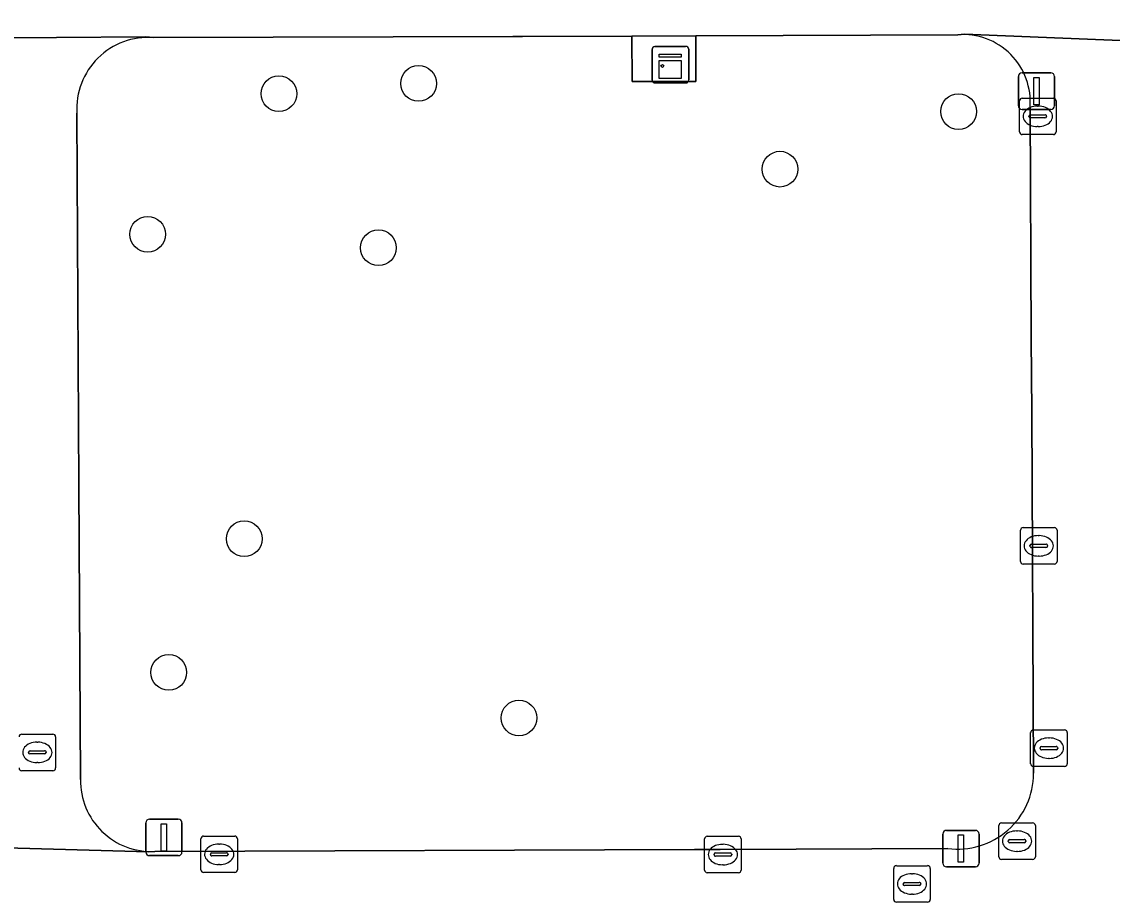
# Model space of a CAD drawing. Extents: x 160732 to 162107, y 387428 to 388479.
# Drawn here: x 161218.22 to 161248.07, y 388234.96 to 388259.07 of the extents above; entities that cross this region are included whole.
import ezdxf

# ---------------------------------------------------------------- set-up
doc = ezdxf.new("R2010")
doc.units = 0
for name, color, linetype in [('IMGEO_Boom', 7, 'Continuous'), ('IMGEO_Brandkraan', 7, 'Continuous'), ('IMGEO_Groenvoorziening', 7, 'Continuous'), ('IMGEO_Kast', 7, 'Continuous'), ('IMGEO_Kolk', 7, 'Continuous'), ('IMGEO_Lichtmast', 7, 'Continuous'), ('IMGEO_Rioolput', 7, 'Continuous'), ('IMGEO_Terreindeel_open', 7, 'Continuous'), ('IMGEO_Voetpad_open', 7, 'Continuous')]:
    doc.layers.add(name, color=color, linetype=linetype)

msp = doc.modelspace()

# ---------------------------------------------------------------- linework, layer by layer
at = {"layer": 'IMGEO_Boom'}
for centre in [(161229.083, 388257.386), (161225.26, 388257.105), (161243.866, 388256.615), (161238.977, 388255.038), (161221.668, 388253.254), (161227.985, 388252.885), (161224.311, 388244.914), (161222.245, 388241.254), (161231.832, 388240.006)]:
    msp.add_circle(centre, 0.489, dxfattribs=at)
at = {"layer": 'IMGEO_Brandkraan'}
for p, q in [((161242.165, 388235.96), (161243.017, 388235.96)), ((161242.09, 388235.034), (161242.09, 388235.886)), ((161242.578, 388235.74), (161242.603, 388235.74)), ((161243.091, 388235.886), (161243.091, 388235.034)), ((161242.349, 388235.454), (161242.349, 388235.466)), ((161242.787, 388235.417), (161242.389, 388235.417)), ((161242.392, 388235.503), (161242.79, 388235.503)), ((161242.833, 388235.466), (161242.833, 388235.454)), ((161242.601, 388235.18), (161242.576, 388235.18)), ((161243.017, 388234.96), (161242.165, 388234.96))]:
    msp.add_line(p, q, dxfattribs=at)
for points in [[(161242.165, 388235.96), (161243.017, 388235.96)], [(161242.09, 388235.034), (161242.09, 388235.886)], [(161243.091, 388235.886), (161243.091, 388235.034)], [(161243.017, 388234.96), (161242.165, 388234.96)]]:
    msp.add_lwpolyline(points, dxfattribs=at)
for centre, radius, start, end in [((161242.167, 388235.884), 0.0765, 91.552, 178.448), ((161242.167, 388235.884), 0.0765, 91.552, 178.448), ((161243.015, 388235.884), 0.0765, 1.552, 88.448), ((161243.015, 388235.884), 0.0765, 1.552, 88.448), ((161242.389, 388235.463), 0.0403, 85.8775, 175.7526), ((161242.386, 388235.453), 0.0366, 178.938, 274.7102), ((161242.79, 388235.46), 0.043, 264.8664, 352.4533), ((161242.794, 388235.465), 0.0386, 1.7309, 96.639), ((161242.167, 388235.036), 0.0765, 181.552, 268.448), ((161242.167, 388235.036), 0.0765, 181.552, 268.448), ((161243.015, 388235.036), 0.0765, 271.552, 358.448), ((161243.015, 388235.036), 0.0765, 271.552, 358.448)]:
    msp.add_arc(centre, radius, start, end, dxfattribs=at)
for centre, major_axis, ratio, start_param, end_param in [((161242.577, 388235.46), (-0.387, 0.002), 0.722429, 4.712389, 7.853982), ((161242.602, 388235.46), (-0.39, 0.002), 0.717154, 1.570796, 4.712389)]:
    msp.add_ellipse(centre, major_axis=major_axis, ratio=ratio, start_param=start_param, end_param=end_param, dxfattribs=at)
at = {"layer": 'IMGEO_Groenvoorziening'}
for points in [[(161243.841, 388258.72), (161236.669, 388258.686), (161236.669, 388257.443), (161234.927, 388257.443), (161234.923, 388258.678), (161231.932, 388258.67), (161231.661, 388258.669), (161221.824, 388258.642)], [(161219.732, 388256.571), (161219.788, 388246.383), (161219.832, 388238.323)], [(161245.856, 388250.387), (161245.822, 388256.723)], [(161245.921, 388238.491), (161245.867, 388248.387), (161245.856, 388250.387)], [(161221.86, 388236.351), (161236.636, 388236.404), (161237.343, 388236.406), (161243.568, 388236.428)]]:
    msp.add_lwpolyline(points, dxfattribs=at)
for centre, radius, start, end in [((161221.684, 388256.691), 1.956, 85.8978, 183.5241), ((161243.979, 388256.876), 1.85, 355.2667, 94.2724), ((161221.765, 388238.282), 1.933, 178.7841, 272.82), ((161243.835, 388238.497), 2.086, 262.6391, 359.8464)]:
    msp.add_arc(centre, radius, start, end, dxfattribs=at)
at = {"layer": 'IMGEO_Kast'}
for p, q in [((161235.478, 388257.474), (161235.478, 388258.315)), ((161235.478, 388258.315), (161235.478, 388257.474)), ((161235.553, 388258.399), (161236.394, 388258.399)), ((161236.394, 388258.399), (161235.553, 388258.399)), ((161236.478, 388258.324), (161236.478, 388257.483)), ((161236.478, 388257.483), (161236.478, 388258.324)), ((161236.403, 388257.399), (161235.562, 388257.399)), ((161235.562, 388257.399), (161236.403, 388257.399))]:
    msp.add_line(p, q, dxfattribs=at)
for points in [[(161235.673, 388258.189), (161236.273, 388258.189), (161236.273, 388258.104), (161235.673, 388258.104), (161235.673, 388258.189)], [(161235.673, 388258.014), (161236.273, 388258.014), (161236.273, 388257.525), (161235.673, 388257.525), (161235.673, 388258.014)]]:
    msp.add_lwpolyline(points, dxfattribs=at)
msp.add_circle((161235.757, 388257.863), 0.0377, dxfattribs=at)
for centre, start, end in [((161235.556, 388258.321), 92.4484, 184.2845), ((161235.556, 388258.321), 92.4484, 184.2845), ((161236.4, 388258.321), 2.4484, 94.2845), ((161236.4, 388258.321), 2.4484, 94.2845), ((161235.556, 388257.477), 182.4484, 274.2845), ((161235.556, 388257.477), 182.4484, 274.2845), ((161236.4, 388257.477), 272.4484, 4.2845), ((161236.4, 388257.477), 272.4484, 4.2845)]:
    msp.add_arc(centre, 0.0779, start, end, dxfattribs=at)
at = {"layer": 'IMGEO_Kolk'}
for p, q in [((161245.534, 388256.057), (161245.534, 388256.909)), ((161245.609, 388256.983), (161246.461, 388256.983)), ((161246.535, 388256.909), (161246.535, 388256.057)), ((161245.836, 388256.526), (161246.234, 388256.526)), ((161246.022, 388256.763), (161246.047, 388256.763)), ((161245.793, 388256.477), (161245.793, 388256.489)), ((161246.231, 388256.44), (161245.833, 388256.44)), ((161246.277, 388256.489), (161246.277, 388256.477)), ((161246.461, 388255.983), (161245.609, 388255.983)), ((161246.045, 388256.203), (161246.02, 388256.203)), ((161245.635, 388245.22), (161246.487, 388245.22)), ((161245.56, 388244.294), (161245.56, 388245.146)), ((161246.048, 388245), (161246.073, 388245)), ((161246.561, 388245.146), (161246.561, 388244.294)), ((161245.819, 388244.714), (161245.819, 388244.726)), ((161246.257, 388244.677), (161245.859, 388244.677)), ((161245.862, 388244.763), (161246.26, 388244.763)), ((161246.303, 388244.726), (161246.303, 388244.714)), ((161246.071, 388244.44), (161246.046, 388244.44)), ((161246.487, 388244.22), (161245.635, 388244.22)), ((161223.125, 388235.846), (161223.125, 388236.698)), ((161223.2, 388236.772), (161224.052, 388236.772)), ((161223.613, 388236.552), (161223.638, 388236.552)), ((161224.126, 388236.698), (161224.126, 388235.846)), ((161236.913, 388235.839), (161236.913, 388236.691)), ((161236.988, 388236.765), (161237.84, 388236.765)), ((161237.401, 388236.545), (161237.426, 388236.545)), ((161237.914, 388236.691), (161237.914, 388235.839)), ((161223.384, 388236.266), (161223.384, 388236.278)), ((161223.822, 388236.229), (161223.424, 388236.229)), ((161223.427, 388236.315), (161223.825, 388236.315)), ((161223.868, 388236.278), (161223.868, 388236.266)), ((161237.172, 388236.259), (161237.172, 388236.271)), ((161237.61, 388236.222), (161237.212, 388236.222)), ((161237.215, 388236.308), (161237.613, 388236.308)), ((161237.656, 388236.271), (161237.656, 388236.259)), ((161223.636, 388235.992), (161223.611, 388235.992)), ((161237.424, 388235.985), (161237.399, 388235.985)), ((161224.052, 388235.772), (161223.2, 388235.772)), ((161237.84, 388235.765), (161236.988, 388235.765))]:
    msp.add_line(p, q, dxfattribs=at)
for points in [[(161245.534, 388256.057), (161245.534, 388256.909)], [(161245.609, 388256.983), (161246.461, 388256.983)], [(161246.535, 388256.909), (161246.535, 388256.057)], [(161246.461, 388255.983), (161245.609, 388255.983)], [(161245.635, 388245.22), (161246.487, 388245.22)], [(161245.56, 388244.294), (161245.56, 388245.146)], [(161246.561, 388245.146), (161246.561, 388244.294)], [(161246.487, 388244.22), (161245.635, 388244.22)], [(161223.125, 388235.846), (161223.125, 388236.698)], [(161223.2, 388236.772), (161224.052, 388236.772)], [(161224.126, 388236.698), (161224.126, 388235.846)], [(161236.913, 388235.839), (161236.913, 388236.691)], [(161236.988, 388236.765), (161237.84, 388236.765)], [(161237.914, 388236.691), (161237.914, 388235.839)], [(161224.052, 388235.772), (161223.2, 388235.772)], [(161237.84, 388235.765), (161236.988, 388235.765)]]:
    msp.add_lwpolyline(points, dxfattribs=at)
for centre, radius, start, end in [((161245.611, 388256.907), 0.0765, 91.552, 178.448), ((161245.611, 388256.907), 0.0765, 91.552, 178.448), ((161246.459, 388256.907), 0.0765, 1.552, 88.448), ((161246.459, 388256.907), 0.0765, 1.552, 88.448), ((161245.833, 388256.486), 0.0403, 85.8775, 175.7526), ((161246.238, 388256.488), 0.0386, 1.7309, 96.639), ((161245.83, 388256.476), 0.0366, 178.938, 274.7102), ((161246.234, 388256.483), 0.043, 264.8664, 352.4533), ((161245.611, 388256.059), 0.0765, 181.552, 268.448), ((161245.611, 388256.059), 0.0765, 181.552, 268.448), ((161246.459, 388256.059), 0.0765, 271.552, 358.448), ((161246.459, 388256.059), 0.0765, 271.552, 358.448), ((161245.637, 388245.144), 0.0765, 91.552, 178.448), ((161245.637, 388245.144), 0.0765, 91.552, 178.448), ((161246.485, 388245.144), 0.0765, 1.552, 88.448), ((161246.485, 388245.144), 0.0765, 1.552, 88.448), ((161245.859, 388244.723), 0.0403, 85.8775, 175.7526), ((161245.856, 388244.713), 0.0366, 178.938, 274.7102), ((161246.26, 388244.72), 0.043, 264.8664, 352.4533), ((161246.264, 388244.725), 0.0386, 1.7309, 96.639), ((161245.637, 388244.296), 0.0765, 181.552, 268.448), ((161245.637, 388244.296), 0.0765, 181.552, 268.448), ((161246.485, 388244.296), 0.0765, 271.552, 358.448), ((161246.485, 388244.296), 0.0765, 271.552, 358.448), ((161223.202, 388236.696), 0.0765, 91.552, 178.448), ((161223.202, 388236.696), 0.0765, 91.552, 178.448), ((161224.05, 388236.696), 0.0765, 1.552, 88.448), ((161224.05, 388236.696), 0.0765, 1.552, 88.448), ((161236.99, 388236.689), 0.0765, 91.552, 178.448), ((161236.99, 388236.689), 0.0765, 91.552, 178.448), ((161237.838, 388236.689), 0.0765, 1.552, 88.448), ((161237.838, 388236.689), 0.0765, 1.552, 88.448), ((161223.424, 388236.275), 0.0403, 85.8775, 175.7526), ((161223.421, 388236.265), 0.0366, 178.938, 274.7102), ((161223.825, 388236.272), 0.043, 264.8664, 352.4533), ((161223.829, 388236.277), 0.0386, 1.7309, 96.639), ((161237.212, 388236.268), 0.0403, 85.8775, 175.7526), ((161237.209, 388236.258), 0.0366, 178.938, 274.7102), ((161237.613, 388236.265), 0.043, 264.8664, 352.4533), ((161237.617, 388236.27), 0.0386, 1.7309, 96.639), ((161223.202, 388235.848), 0.0765, 181.552, 268.448), ((161223.202, 388235.848), 0.0765, 181.552, 268.448), ((161224.05, 388235.848), 0.0765, 271.552, 358.448), ((161224.05, 388235.848), 0.0765, 271.552, 358.448), ((161236.99, 388235.841), 0.0765, 181.552, 268.448), ((161236.99, 388235.841), 0.0765, 181.552, 268.448), ((161237.838, 388235.841), 0.0765, 271.552, 358.448), ((161237.838, 388235.841), 0.0765, 271.552, 358.448)]:
    msp.add_arc(centre, radius, start, end, dxfattribs=at)
for centre, major_axis, ratio, start_param, end_param in [((161246.021, 388256.483), (-0.387, 0.002), 0.722429, 4.712389, 7.853982), ((161246.046, 388256.483), (-0.39, 0.002), 0.717154, 1.570796, 4.712389), ((161246.047, 388244.72), (-0.387, 0.002), 0.722429, 4.712389, 7.853982), ((161246.072, 388244.72), (-0.39, 0.002), 0.717154, 1.570796, 4.712389), ((161223.612, 388236.272), (-0.387, 0.002), 0.722429, 4.712389, 7.853982), ((161223.637, 388236.272), (-0.39, 0.002), 0.717154, 1.570796, 4.712389), ((161237.4, 388236.265), (-0.387, 0.002), 0.722429, 4.712389, 7.853982), ((161237.425, 388236.265), (-0.39, 0.002), 0.717154, 1.570796, 4.712389)]:
    msp.add_ellipse(centre, major_axis=major_axis, ratio=ratio, start_param=start_param, end_param=end_param, dxfattribs=at)
at = {"layer": 'IMGEO_Lichtmast'}
for p, q in [((161245.502, 388256.776), (161245.502, 388257.576)), ((161245.502, 388257.576), (161245.502, 388256.776)), ((161245.602, 388257.676), (161246.392, 388257.676)), ((161246.392, 388257.676), (161245.602, 388257.676)), ((161246.492, 388257.576), (161246.492, 388256.776)), ((161246.492, 388256.776), (161246.492, 388257.576)), ((161246.392, 388256.676), (161245.602, 388256.676)), ((161245.602, 388256.676), (161246.392, 388256.676)), ((161221.617, 388236.335), (161221.617, 388237.135)), ((161221.617, 388237.135), (161221.617, 388236.335)), ((161221.717, 388237.235), (161222.507, 388237.235)), ((161222.507, 388237.235), (161221.717, 388237.235)), ((161222.607, 388237.135), (161222.607, 388236.335)), ((161222.607, 388236.335), (161222.607, 388237.135)), ((161243.435, 388236.027), (161243.435, 388236.827)), ((161243.435, 388236.827), (161243.435, 388236.027)), ((161243.535, 388236.927), (161244.325, 388236.927)), ((161244.325, 388236.927), (161243.535, 388236.927)), ((161244.425, 388236.827), (161244.425, 388236.027)), ((161244.425, 388236.027), (161244.425, 388236.827)), ((161222.507, 388236.235), (161221.717, 388236.235)), ((161221.717, 388236.235), (161222.507, 388236.235)), ((161244.325, 388235.927), (161243.535, 388235.927)), ((161243.535, 388235.927), (161244.325, 388235.927))]:
    msp.add_line(p, q, dxfattribs=at)
for points in [[(161245.922, 388257.551), (161246.072, 388257.551), (161246.072, 388256.801), (161245.922, 388256.801), (161245.922, 388257.551)], [(161222.037, 388237.11), (161222.187, 388237.11), (161222.187, 388236.36), (161222.037, 388236.36), (161222.037, 388237.11)], [(161243.855, 388236.802), (161244.005, 388236.802), (161244.005, 388236.052), (161243.855, 388236.052), (161243.855, 388236.802)]]:
    msp.add_lwpolyline(points, dxfattribs=at)
for centre, start, end in [((161245.602, 388257.576), 90, 180), ((161245.602, 388257.576), 90, 180), ((161246.392, 388257.576), 0, 90), ((161246.392, 388257.576), 360, 90), ((161245.602, 388256.776), 180, 270), ((161245.602, 388256.776), 180, 270), ((161246.392, 388256.776), 270, 0), ((161246.392, 388256.776), 270, 0), ((161221.717, 388237.135), 90, 180), ((161221.717, 388237.135), 90, 180), ((161222.507, 388237.135), 0, 90), ((161222.507, 388237.135), 360, 90), ((161243.535, 388236.827), 90, 180), ((161243.535, 388236.827), 90, 180), ((161244.325, 388236.827), 0, 90), ((161244.325, 388236.827), 360, 90), ((161221.717, 388236.335), 180, 270), ((161221.717, 388236.335), 180, 270), ((161222.507, 388236.335), 270, 0), ((161222.507, 388236.335), 270, 0), ((161243.535, 388236.027), 180, 270), ((161243.535, 388236.027), 180, 270), ((161244.325, 388236.027), 270, 0), ((161244.325, 388236.027), 270, 0)]:
    msp.add_arc(centre, 0.1, start, end, dxfattribs=at)
at = {"layer": 'IMGEO_Rioolput'}
for p, q in [((161218.223, 388239.562), (161219.075, 388239.562)), ((161245.839, 388238.753), (161245.839, 388239.605)), ((161245.914, 388239.679), (161246.766, 388239.679)), ((161246.84, 388239.605), (161246.84, 388238.753)), ((161218.636, 388239.342), (161218.661, 388239.342)), ((161219.149, 388239.488), (161219.149, 388238.636)), ((161246.141, 388239.222), (161246.539, 388239.222)), ((161246.327, 388239.459), (161246.352, 388239.459)), ((161218.407, 388239.056), (161218.407, 388239.068)), ((161218.845, 388239.019), (161218.447, 388239.019)), ((161218.45, 388239.105), (161218.848, 388239.105)), ((161218.891, 388239.068), (161218.891, 388239.056)), ((161246.098, 388239.173), (161246.098, 388239.185)), ((161246.536, 388239.136), (161246.138, 388239.136)), ((161246.582, 388239.185), (161246.582, 388239.173)), ((161218.659, 388238.782), (161218.634, 388238.782)), ((161246.766, 388238.679), (161245.914, 388238.679)), ((161246.35, 388238.899), (161246.325, 388238.899)), ((161219.075, 388238.562), (161218.223, 388238.562)), ((161245.041, 388237.132), (161245.893, 388237.132)), ((161244.966, 388236.206), (161244.966, 388237.058)), ((161245.454, 388236.912), (161245.479, 388236.912)), ((161245.967, 388237.058), (161245.967, 388236.206)), ((161245.225, 388236.626), (161245.225, 388236.638)), ((161245.663, 388236.589), (161245.265, 388236.589)), ((161245.268, 388236.675), (161245.666, 388236.675)), ((161245.709, 388236.638), (161245.709, 388236.626)), ((161245.477, 388236.352), (161245.452, 388236.352)), ((161245.893, 388236.132), (161245.041, 388236.132))]:
    msp.add_line(p, q, dxfattribs=at)
for points in [[(161218.223, 388239.562), (161219.075, 388239.562)], [(161245.839, 388238.753), (161245.839, 388239.605)], [(161245.914, 388239.679), (161246.766, 388239.679)], [(161246.84, 388239.605), (161246.84, 388238.753)], [(161219.149, 388239.488), (161219.149, 388238.636)], [(161246.766, 388238.679), (161245.914, 388238.679)], [(161219.075, 388238.562), (161218.223, 388238.562)], [(161245.041, 388237.132), (161245.893, 388237.132)], [(161244.966, 388236.206), (161244.966, 388237.058)], [(161245.967, 388237.058), (161245.967, 388236.206)], [(161245.893, 388236.132), (161245.041, 388236.132)]]:
    msp.add_lwpolyline(points, dxfattribs=at)
for centre, radius, start, end in [((161218.225, 388239.486), 0.0765, 91.552, 178.448), ((161218.225, 388239.486), 0.0765, 91.552, 178.448), ((161219.073, 388239.486), 0.0765, 1.552, 88.448), ((161219.073, 388239.486), 0.0765, 1.552, 88.448), ((161245.916, 388239.603), 0.0765, 91.552, 178.448), ((161245.916, 388239.603), 0.0765, 91.552, 178.448), ((161246.764, 388239.603), 0.0765, 1.552, 88.448), ((161246.764, 388239.603), 0.0765, 1.552, 88.448), ((161246.138, 388239.182), 0.0403, 85.8775, 175.7526), ((161246.543, 388239.184), 0.0386, 1.7309, 96.639), ((161218.447, 388239.065), 0.0403, 85.8775, 175.7526), ((161218.444, 388239.055), 0.0366, 178.938, 274.7102), ((161218.848, 388239.062), 0.043, 264.8664, 352.4533), ((161218.852, 388239.067), 0.0386, 1.7309, 96.639), ((161246.135, 388239.172), 0.0366, 178.938, 274.7102), ((161246.539, 388239.179), 0.043, 264.8664, 352.4533), ((161218.225, 388238.638), 0.0765, 181.552, 268.448), ((161218.225, 388238.638), 0.0765, 181.552, 268.448), ((161219.073, 388238.638), 0.0765, 271.552, 358.448), ((161219.073, 388238.638), 0.0765, 271.552, 358.448), ((161245.916, 388238.755), 0.0765, 181.552, 268.448), ((161245.916, 388238.755), 0.0765, 181.552, 268.448), ((161246.764, 388238.755), 0.0765, 271.552, 358.448), ((161246.764, 388238.755), 0.0765, 271.552, 358.448), ((161245.043, 388237.056), 0.0765, 91.552, 178.448), ((161245.043, 388237.056), 0.0765, 91.552, 178.448), ((161245.891, 388237.056), 0.0765, 1.552, 88.448), ((161245.891, 388237.056), 0.0765, 1.552, 88.448), ((161245.265, 388236.635), 0.0403, 85.8775, 175.7526), ((161245.262, 388236.625), 0.0366, 178.938, 274.7102), ((161245.666, 388236.632), 0.043, 264.8664, 352.4533), ((161245.67, 388236.637), 0.0386, 1.7309, 96.639), ((161245.043, 388236.208), 0.0765, 181.552, 268.448), ((161245.043, 388236.208), 0.0765, 181.552, 268.448), ((161245.891, 388236.208), 0.0765, 271.552, 358.448), ((161245.891, 388236.208), 0.0765, 271.552, 358.448)]:
    msp.add_arc(centre, radius, start, end, dxfattribs=at)
for centre, major_axis, ratio, start_param, end_param in [((161218.635, 388239.062), (-0.387, 0.002), 0.722429, 4.712389, 7.853982), ((161218.66, 388239.062), (-0.39, 0.002), 0.717154, 1.570796, 4.712389), ((161246.326, 388239.179), (-0.387, 0.002), 0.722429, 4.712389, 7.853982), ((161246.351, 388239.179), (-0.39, 0.002), 0.717154, 1.570796, 4.712389), ((161245.453, 388236.632), (-0.387, 0.002), 0.722429, 4.712389, 7.853982), ((161245.478, 388236.632), (-0.39, 0.002), 0.717154, 1.570796, 4.712389)]:
    msp.add_ellipse(centre, major_axis=major_axis, ratio=ratio, start_param=start_param, end_param=end_param, dxfattribs=at)
at = {"layer": 'IMGEO_Terreindeel_open'}
msp.add_lwpolyline([(161236.669, 388258.686), (161234.923, 388258.678), (161234.927, 388257.443), (161236.669, 388257.443)], close=True, dxfattribs=at)
at = {"layer": 'IMGEO_Voetpad_open'}
for points in [[(161217.022, 388286.389), (161216.626, 388286.386), (161216.727, 388258.628), (161221.61, 388258.665), (161221.824, 388258.642), (161231.661, 388258.669), (161231.932, 388258.67), (161234.923, 388258.678), (161236.669, 388258.686), (161243.841, 388258.72), (161244.029, 388258.736), (161250.531, 388258.473), (161259.658, 388258.461), (161269.715, 388258.507), (161270.747, 388258.514), (161292.647, 388258.673)], [(161221.824, 388258.642), (161221.61, 388258.665), (161216.727, 388258.628), (161216.746, 388253.294)], [(161250.531, 388258.473), (161244.029, 388258.736), (161243.841, 388258.72)], [(161219.832, 388238.323), (161219.788, 388246.383), (161219.732, 388256.571)], [(161245.822, 388256.723), (161245.856, 388250.387), (161245.867, 388248.387), (161245.921, 388238.491)], [(161243.568, 388236.428), (161237.343, 388236.406), (161236.636, 388236.404), (161221.86, 388236.351), (161221.695, 388236.335), (161214.856, 388236.533), (161171.645, 388236.464)], [(161214.856, 388236.533), (161221.695, 388236.335), (161221.86, 388236.351)]]:
    msp.add_lwpolyline(points, dxfattribs=at)
for centre, radius, start, end in [((161221.684, 388256.691), 1.956, 85.8978, 183.5241), ((161243.979, 388256.876), 1.85, 355.2667, 94.2724), ((161221.765, 388238.282), 1.933, 178.7841, 272.82), ((161243.835, 388238.497), 2.086, 262.6391, 359.8464)]:
    msp.add_arc(centre, radius, start, end, dxfattribs=at)

doc.saveas('drawing.dxf')
